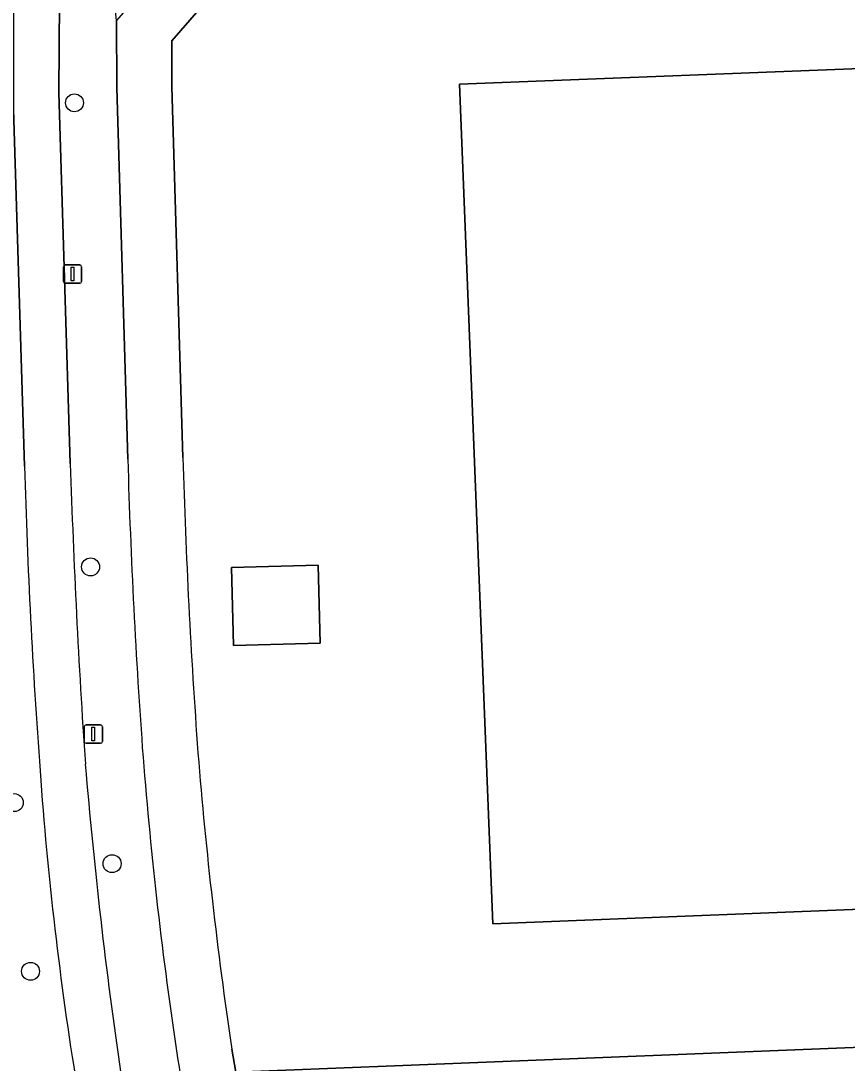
# Model space of a CAD drawing. Extents: x 160554 to 161248, y 385329 to 386506.
# Drawn here: x 160638.9 to 160683.9, y 386324.9 to 386381.6 of the extents above; entities that cross this region are included whole.
import ezdxf

# ---------------------------------------------------------------- set-up
doc = ezdxf.new("R2010")
doc.units = 0
for name, color, linetype in [('IMGEO_Berm_groen', 7, 'Continuous'), ('IMGEO_Boom', 7, 'Continuous'), ('IMGEO_Erf', 7, 'Continuous'), ('IMGEO_Fietspad_gesloten', 7, 'Continuous'), ('IMGEO_Groenvoorziening', 7, 'Continuous'), ('IMGEO_Lichtmast', 7, 'Continuous'), ('IMGEO_Pand', 7, 'Continuous'), ('IMGEO_Voetpad_open', 7, 'Continuous')]:
    doc.layers.add(name, color=color, linetype=linetype)

msp = doc.modelspace()

# ---------------------------------------------------------------- linework, layer by layer
at = {"layer": 'IMGEO_Berm_groen'}
msp.add_lwpolyline([(160639.119, 386357.356), (160638.523, 386376.778), (160638.529, 386381.561), (160617.638, 386358.239), (160618.245, 386357.151)], dxfattribs=at)
for centre, radius, start, end in [((161002.818, 386367.634), 363.844, 181.61871, 184.2323), ((160830.602, 386354.301), 191.115, 184.05621, 189.23793)]:
    msp.add_arc(centre, radius, start, end, dxfattribs=at)
at = {"layer": 'IMGEO_Boom'}
for centre in [(160641.839, 386377.128), (160642.714, 386351.875), (160638.562, 386339.046), (160643.885, 386335.726), (160639.447, 386329.867)]:
    msp.add_circle(centre, 0.489, dxfattribs=at)
at = {"layer": 'IMGEO_Erf'}
for points in [[(160691.336, 386434.401), (160687.631, 386430.544), (160674.086, 386415.491), (160675.962, 386413.09), (160661.835, 386397.39), (160647.133, 386380.495), (160647.136, 386377.992), (160647.74, 386357.829)], [(160694.772, 386326.864), (160694.701, 386328.768), (160694.042, 386344.961), (160690.408, 386344.819), (160690.861, 386333.499), (160688.749, 386333.407), (160664.605, 386332.445), (160662.8, 386378.134), (160686.941, 386379.087), (160689.046, 386379.191), (160689.065, 386378.742), (160689.503, 386368.385), (160692.502, 386368.484), (160692.412, 386370.488), (160693.531, 386370.532), (160693.37, 386374.645), (160693.058, 386374.643)], [(160650.409, 386325.628), (160650.618, 386324.382), (160695.129, 386326.155), (160694.987, 386326.279)]]:
    msp.add_lwpolyline(points, dxfattribs=at)
msp.add_lwpolyline([(160655.102, 386351.968), (160655.221, 386347.731), (160650.502, 386347.599), (160650.384, 386351.836)], close=True, dxfattribs=at)
for centre, radius, start, end in [((161012.849, 386368.423), 365.263, 181.66199, 184.18656), ((160885.114, 386360.69), 237.31, 184.57603, 188.49643)]:
    msp.add_arc(centre, radius, start, end, dxfattribs=at)
at = {"layer": 'IMGEO_Fietspad_gesloten'}
for points in [[(160641.504, 386420.833), (160641.644, 386431.75), (160641.67, 386432.668), (160638.602, 386432.624), (160638.618, 386431.06), (160638.85, 386419.519), (160638.858, 386419.135), (160638.869, 386419.052), (160638.878, 386418.969), (160638.83, 386415.704), (160638.582, 386386.181), (160638.529, 386381.561), (160638.523, 386376.778), (160639.119, 386357.356)], [(160641.61, 386357.505), (160640.987, 386377.668), (160641.036, 386385.217), (160641.101, 386390.336), (160641.48, 386420.412)]]:
    msp.add_lwpolyline(points, dxfattribs=at)
for centre, radius, start, end in [((161113.743, 386372.945), 472.385, 181.87311, 183.86147), ((161002.818, 386367.634), 363.844, 181.61871, 184.2323), ((160917.446, 386364.181), 275.98, 184.79058, 188.31212), ((160830.602, 386354.301), 191.115, 184.05621, 189.23793)]:
    msp.add_arc(centre, radius, start, end, dxfattribs=at)
at = {"layer": 'IMGEO_Groenvoorziening'}
for points in [[(160661.835, 386397.39), (160675.962, 386413.09), (160674.086, 386415.491), (160659.588, 386399.378), (160644.131, 386381.616), (160644.136, 386377.945), (160644.741, 386357.742)], [(160647.74, 386357.829), (160647.136, 386377.992), (160647.133, 386380.495), (160661.835, 386397.39)], [(160695.364, 386325.949), (160695.129, 386326.155), (160650.618, 386324.382), (160650.409, 386325.628)]]:
    msp.add_lwpolyline(points, dxfattribs=at)
for centre, radius, start, end in [((161012.192, 386368.401), 367.606, 181.66158, 184.19223), ((161012.849, 386368.423), 365.263, 181.66199, 184.18656), ((160884.753, 386360.64), 239.945, 184.56854, 188.50286), ((160885.114, 386360.69), 237.31, 184.57603, 188.49643), ((160889.593, 386365.108), 245.421, 189.36745, 193.20455)]:
    msp.add_arc(centre, radius, start, end, dxfattribs=at)
at = {"layer": 'IMGEO_Lichtmast'}
for p, q in [((160641.235, 386367.411), (160641.235, 386368.211)), ((160641.235, 386368.211), (160641.235, 386367.411)), ((160641.335, 386368.311), (160642.125, 386368.311)), ((160642.125, 386368.311), (160641.335, 386368.311)), ((160642.225, 386368.211), (160642.225, 386367.411)), ((160642.225, 386367.411), (160642.225, 386368.211)), ((160642.125, 386367.311), (160641.335, 386367.311)), ((160641.335, 386367.311), (160642.125, 386367.311)), ((160642.468, 386343.28), (160643.258, 386343.28)), ((160643.258, 386343.28), (160642.468, 386343.28)), ((160642.368, 386342.38), (160642.368, 386343.18)), ((160642.368, 386343.18), (160642.368, 386342.38)), ((160643.358, 386343.18), (160643.358, 386342.38)), ((160643.358, 386342.38), (160643.358, 386343.18)), ((160643.258, 386342.28), (160642.468, 386342.28)), ((160642.468, 386342.28), (160643.258, 386342.28))]:
    msp.add_line(p, q, dxfattribs=at)
for points in [[(160641.655, 386368.186), (160641.805, 386368.186), (160641.805, 386367.436), (160641.655, 386367.436), (160641.655, 386368.186)], [(160642.788, 386343.155), (160642.938, 386343.155), (160642.938, 386342.405), (160642.788, 386342.405), (160642.788, 386343.155)]]:
    msp.add_lwpolyline(points, dxfattribs=at)
for centre, start, end in [((160641.335, 386368.211), 90, 180), ((160641.335, 386368.211), 90, 180), ((160642.125, 386368.211), 0, 90), ((160642.125, 386368.211), 360, 90), ((160641.335, 386367.411), 180, 270), ((160641.335, 386367.411), 180, 270), ((160642.125, 386367.411), 270, 0), ((160642.125, 386367.411), 270, 0), ((160642.468, 386343.18), 90, 180), ((160642.468, 386343.18), 90, 180), ((160643.258, 386343.18), 0, 90), ((160643.258, 386343.18), 360, 90), ((160642.468, 386342.38), 180, 270), ((160642.468, 386342.38), 180, 270), ((160643.258, 386342.38), 270, 0), ((160643.258, 386342.38), 270, 0)]:
    msp.add_arc(centre, 0.1, start, end, dxfattribs=at)
at = {"layer": 'IMGEO_Pand'}
for points in [[(160687.866, 386356.304), (160687.764, 386358.939), (160687.534, 386358.928), (160687.356, 386362.66), (160686.697, 386362.629), (160686.494, 386367.85), (160687.383, 386367.885), (160686.941, 386379.087), (160662.8, 386378.134), (160664.605, 386332.445), (160688.749, 386333.407), (160688.185, 386348.027), (160688.145, 386349.062)], [(160650.384, 386351.836), (160650.502, 386347.599), (160655.221, 386347.731), (160655.102, 386351.968)]]:
    msp.add_lwpolyline(points, close=True, dxfattribs=at)
at = {"layer": 'IMGEO_Voetpad_open'}
msp.add_lwpolyline([(160644.741, 386357.742), (160644.136, 386377.945), (160644.131, 386381.616), (160643.567, 386387.141), (160643.612, 386390.307), (160641.101, 386390.336), (160641.036, 386385.217), (160640.987, 386377.668), (160641.61, 386357.505)], dxfattribs=at)
for centre, radius, start, end in [((161113.743, 386372.945), 472.385, 181.87311, 183.86147), ((161012.192, 386368.401), 367.606, 181.66158, 184.19223), ((160884.753, 386360.64), 239.945, 184.56854, 188.50286), ((160917.446, 386364.181), 275.98, 184.79058, 188.31212), ((160889.593, 386365.108), 245.421, 189.36745, 193.20455)]:
    msp.add_arc(centre, radius, start, end, dxfattribs=at)

doc.saveas('drawing.dxf')
